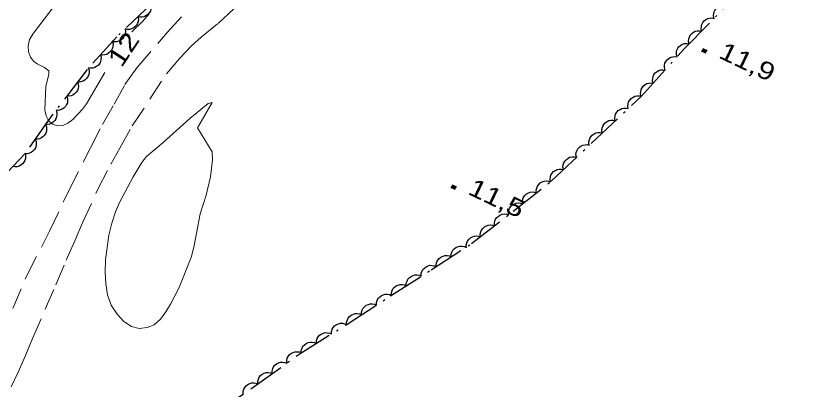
# Model space of a CAD drawing. Extents: x 355726 to 357533, y 5103782 to 5105258.
# Drawn here: x 355868.2 to 355936.2, y 5104459 to 5104490.5 of the extents above; entities that cross this region are included whole.
import ezdxf
from ezdxf.enums import TextEntityAlignment as Align

# ---------------------------------------------------------------- set-up
doc = ezdxf.new("R2010")
doc.units = 0
doc.header["$LTSCALE"] = 0.6
for name, pattern in [('DOT_DASHED', [7.7, 5, -1.2, 0.3, -1.2]), ('LONG_DASHED', [7.5, 6, -1.5]), ('MEDIUM_DASHED', [4.5, 3, -1.5])]:
    doc.linetypes.add(name, pattern=pattern)
for name, color, linetype, lineweight in [('19', 7, 'Continuous', 13), ('2', 7, 'LONG_DASHED', 13), ('3', 7, 'Continuous', 140), ('44', 7, 'Continuous', 25)]:
    doc.layers.add(name, color=color, linetype=linetype, lineweight=lineweight)

msp = doc.modelspace()

# ---------------------------------------------------------------- linework, layer by layer
at = {"layer": '19', "linetype": 'MEDIUM_DASHED'}
for points in [[(355867.83, 5104459.2), (355868.43, 5104460.43), (355869.04, 5104461.86), (355869.64, 5104463.29), (355871.59, 5104467.81), (355872.46, 5104469.88), (355873.19, 5104471.53), (355873.84, 5104473.04), (355875.13, 5104475.86), (355876.23, 5104477.99), (355876.99, 5104479.34), (355878.04, 5104481.21), (355880.91, 5104485.6), (355882.05, 5104486.93), (355883.02, 5104487.96), (355883.83, 5104488.68), (355885.27, 5104489.84), (355887.77, 5104492.18)], [(355867.98, 5104465.8), (355869.15, 5104468.59), (355871.06, 5104472.33), (355872.69, 5104475.75), (355874.51, 5104479.35), (355875.53, 5104481.33), (355876.5, 5104483.05), (355877.42, 5104484.7), (355878.42, 5104486.11), (355880.98, 5104489.09), (355882.77, 5104491.04)]]:
    msp.add_lwpolyline(points, dxfattribs=at)
at = {"layer": '2'}
for points in [[(355875.72, 5104485.7), (355874.18, 5104483.08), (355873.84, 5104482.63), (355873.03, 5104481.76), (355872.61, 5104481.44), (355872.18, 5104481.24), (355871.74, 5104481.22), (355871.31, 5104481.36), (355870.98, 5104481.66), (355870.77, 5104482.07), (355870.67, 5104482.55), (355870.74, 5104484.54), (355871, 5104485.58), (355871.01, 5104485.84), (355870.65, 5104486.13), (355870.02, 5104486.43), (355869.7, 5104486.67), (355869.45, 5104487.01), (355869.28, 5104487.46), (355869.25, 5104487.97), (355869.38, 5104488.49), (355869.71, 5104489.03), (355872.28, 5104492.42)], [(355879.46, 5104490.65), (355878.94, 5104490.05), (355878, 5104489.15)]]:
    msp.add_lwpolyline(points, dxfattribs=at)
msp.add_lwpolyline([(355883.54, 5104481.04), (355884.76, 5104479.03), (355884.79, 5104478.38), (355884.63, 5104476.91), (355884.26, 5104475.38), (355883.77, 5104473.78), (355883.26, 5104471.11), (355883.02, 5104470.2), (355881.98, 5104467.57), (355881.26, 5104466.19), (355880.87, 5104465.54), (355880.41, 5104464.92), (355879.88, 5104464.44), (355879.28, 5104464.2), (355878.62, 5104464.13), (355877.96, 5104464.3), (355877.33, 5104464.71), (355876.75, 5104465.33), (355876.27, 5104466.09), (355875.96, 5104466.97), (355875.81, 5104467.9), (355875.75, 5104468.88), (355875.79, 5104469.93), (355875.91, 5104470.95), (355876.07, 5104472), (355876.31, 5104473.01), (355876.62, 5104473.95), (355876.97, 5104474.76), (355878.12, 5104476.9), (355878.83, 5104478.12), (355879.23, 5104478.63), (355880.64, 5104479.8), (355882.89, 5104481.84), (355884.44, 5104483.09), (355884.78, 5104483.19)], close=True, dxfattribs=at)
at = {"layer": '3'}
for p, q in [((355926.06, 5104487.63), (355926.42, 5104487.46)), ((355904.94, 5104476.14), (355905.3, 5104475.97))]:
    msp.add_line(p, q, dxfattribs=at)
at = {"layer": '44', "linetype": 'DOT_DASHED'}
for points in [[(355936.69, 5104526.81), (355934.49, 5104527.46), (355929.86, 5104527.31), (355926.77, 5104527.09), (355923.64, 5104526.09), (355920.01, 5104524.2), (355917.06, 5104522.12), (355913.94, 5104519.74), (355910.49, 5104516.76), (355907.1, 5104513.55), (355903.81, 5104510.87), (355900.06, 5104508.07), (355896.56, 5104505.71), (355892.66, 5104502.98), (355888.9, 5104500.18), (355885.77, 5104497.41), (355882.64, 5104494.65), (355879.72, 5104491.57), (355876.74, 5104488.73), (355874.14, 5104485.86), (355871.1, 5104481.87), (355869.03, 5104478.9), (355864.17, 5104473.77)], [(355867.9, 5104437.23), (355870.74, 5104440.15), (355873.76, 5104443.76), (355875.48, 5104446.13), (355877.06, 5104448.59), (355879.19, 5104451.32), (355881.94, 5104454.1), (355884.93, 5104456.95), (355888.11, 5104459.09), (355892.09, 5104461.96), (355896.06, 5104464.44), (355899.79, 5104466.87), (355903.21, 5104469.07), (355906.63, 5104471.28), (355910.14, 5104474.02), (355913.34, 5104476.55), (355916.73, 5104479.76), (355920.92, 5104483.7), (355924.58, 5104487.74), (355928.31, 5104491.55), (355932.82, 5104495.7), (355937.42, 5104500)]]:
    msp.add_lwpolyline(points, dxfattribs=at)
at = {"layer": '44'}
for points in [[(355879.6, 5104491.45), (355879.63, 5104491.25), (355879.61, 5104491.05), (355879.56, 5104490.89), (355879.47, 5104490.74), (355879.35, 5104490.6), (355879.19, 5104490.49), (355879.05, 5104490.41), (355878.87, 5104490.38), (355878.69, 5104490.38), (355878.51, 5104490.42)], [(355927.06, 5104490.27), (355927.02, 5104490.48), (355927.04, 5104490.68), (355927.07, 5104490.84), (355927.16, 5104490.99), (355927.28, 5104491.14), (355927.43, 5104491.25), (355927.57, 5104491.33), (355927.75, 5104491.37), (355927.93, 5104491.38), (355928.11, 5104491.35)], [(355878.51, 5104490.42), (355878.55, 5104490.21), (355878.52, 5104490.01), (355878.48, 5104489.85), (355878.39, 5104489.7), (355878.26, 5104489.56), (355878.1, 5104489.46), (355877.96, 5104489.38), (355877.79, 5104489.35), (355877.6, 5104489.34), (355877.43, 5104489.38)], [(355926.01, 5104489.2), (355925.97, 5104489.41), (355925.99, 5104489.61), (355926.03, 5104489.77), (355926.11, 5104489.92), (355926.23, 5104490.06), (355926.38, 5104490.18), (355926.53, 5104490.26), (355926.7, 5104490.3), (355926.88, 5104490.31), (355927.06, 5104490.27)], [(355877.43, 5104489.38), (355877.46, 5104489.18), (355877.43, 5104488.98), (355877.39, 5104488.82), (355877.3, 5104488.67), (355877.18, 5104488.53), (355877.02, 5104488.42), (355876.87, 5104488.34), (355876.7, 5104488.31), (355876.52, 5104488.31), (355876.34, 5104488.35)], [(355924.96, 5104488.13), (355924.92, 5104488.33), (355924.94, 5104488.54), (355924.98, 5104488.7), (355925.06, 5104488.85), (355925.18, 5104488.99), (355925.33, 5104489.11), (355925.48, 5104489.19), (355925.65, 5104489.22), (355925.83, 5104489.23), (355926.01, 5104489.2)], [(355876.37, 5104488.32), (355876.42, 5104488.12), (355876.41, 5104487.91), (355876.38, 5104487.75), (355876.3, 5104487.6), (355876.18, 5104487.45), (355876.03, 5104487.33), (355875.89, 5104487.24), (355875.72, 5104487.2), (355875.54, 5104487.18), (355875.36, 5104487.21)], [(355923.94, 5104487.03), (355923.89, 5104487.24), (355923.9, 5104487.44), (355923.93, 5104487.6), (355924.01, 5104487.76), (355924.12, 5104487.9), (355924.27, 5104488.02), (355924.41, 5104488.11), (355924.58, 5104488.15), (355924.77, 5104488.17), (355924.95, 5104488.14)], [(355875.36, 5104487.21), (355875.41, 5104487.01), (355875.4, 5104486.8), (355875.37, 5104486.64), (355875.29, 5104486.48), (355875.18, 5104486.34), (355875.03, 5104486.22), (355874.89, 5104486.13), (355874.72, 5104486.09), (355874.53, 5104486.07), (355874.35, 5104486.1)], [(355922.93, 5104485.92), (355922.88, 5104486.12), (355922.89, 5104486.33), (355922.92, 5104486.49), (355923.01, 5104486.64), (355923.12, 5104486.79), (355923.27, 5104486.91), (355923.41, 5104487), (355923.58, 5104487.04), (355923.76, 5104487.06), (355923.94, 5104487.03)], [(355874.33, 5104486.11), (355874.4, 5104485.92), (355874.41, 5104485.71), (355874.39, 5104485.55), (355874.32, 5104485.39), (355874.22, 5104485.23), (355874.08, 5104485.1), (355873.95, 5104485), (355873.79, 5104484.94), (355873.6, 5104484.91), (355873.42, 5104484.92)], [(355921.92, 5104484.81), (355921.87, 5104485.01), (355921.89, 5104485.21), (355921.92, 5104485.38), (355922, 5104485.53), (355922.11, 5104485.68), (355922.26, 5104485.8), (355922.4, 5104485.89), (355922.57, 5104485.93), (355922.75, 5104485.95), (355922.93, 5104485.92)], [(355873.42, 5104484.92), (355873.49, 5104484.72), (355873.5, 5104484.52), (355873.48, 5104484.36), (355873.41, 5104484.19), (355873.31, 5104484.04), (355873.17, 5104483.91), (355873.04, 5104483.81), (355872.88, 5104483.75), (355872.7, 5104483.72), (355872.52, 5104483.73)], [(355920.92, 5104483.7), (355920.87, 5104483.9), (355920.88, 5104484.1), (355920.91, 5104484.27), (355920.99, 5104484.42), (355921.1, 5104484.57), (355921.25, 5104484.69), (355921.39, 5104484.77), (355921.56, 5104484.82), (355921.75, 5104484.83), (355921.92, 5104484.81)], [(355872.52, 5104483.73), (355872.58, 5104483.53), (355872.59, 5104483.33), (355872.57, 5104483.16), (355872.5, 5104483), (355872.41, 5104482.84), (355872.27, 5104482.71), (355872.13, 5104482.61), (355871.97, 5104482.56), (355871.79, 5104482.52), (355871.61, 5104482.53)], [(355919.82, 5104482.67), (355919.79, 5104482.88), (355919.82, 5104483.08), (355919.86, 5104483.24), (355919.96, 5104483.39), (355920.08, 5104483.52), (355920.24, 5104483.63), (355920.38, 5104483.71), (355920.56, 5104483.74), (355920.74, 5104483.74), (355920.92, 5104483.7)], [(355871.61, 5104482.53), (355871.67, 5104482.34), (355871.68, 5104482.13), (355871.66, 5104481.97), (355871.59, 5104481.81), (355871.5, 5104481.65), (355871.36, 5104481.52), (355871.23, 5104481.42), (355871.06, 5104481.36), (355870.88, 5104481.33), (355870.7, 5104481.34)], [(355918.73, 5104481.64), (355918.7, 5104481.85), (355918.73, 5104482.05), (355918.77, 5104482.21), (355918.86, 5104482.36), (355918.99, 5104482.5), (355919.15, 5104482.6), (355919.29, 5104482.68), (355919.46, 5104482.71), (355919.65, 5104482.71), (355919.82, 5104482.67)], [(355917.64, 5104480.61), (355917.61, 5104480.82), (355917.63, 5104481.02), (355917.68, 5104481.18), (355917.77, 5104481.33), (355917.89, 5104481.47), (355918.05, 5104481.57), (355918.2, 5104481.65), (355918.37, 5104481.68), (355918.56, 5104481.68), (355918.73, 5104481.64)], [(355870.72, 5104481.32), (355870.8, 5104481.13), (355870.81, 5104480.93), (355870.8, 5104480.76), (355870.74, 5104480.6), (355870.65, 5104480.44), (355870.51, 5104480.3), (355870.39, 5104480.2), (355870.22, 5104480.13), (355870.04, 5104480.09), (355869.86, 5104480.09)], [(355916.55, 5104479.59), (355916.51, 5104479.79), (355916.54, 5104479.99), (355916.58, 5104480.15), (355916.68, 5104480.3), (355916.8, 5104480.44), (355916.96, 5104480.55), (355917.1, 5104480.62), (355917.28, 5104480.65), (355917.46, 5104480.65), (355917.64, 5104480.61)], [(355869.86, 5104480.09), (355869.94, 5104479.9), (355869.95, 5104479.7), (355869.94, 5104479.53), (355869.88, 5104479.37), (355869.79, 5104479.21), (355869.66, 5104479.07), (355869.53, 5104478.97), (355869.37, 5104478.9), (355869.18, 5104478.86), (355869, 5104478.86)], [(355915.46, 5104478.56), (355915.42, 5104478.76), (355915.45, 5104478.96), (355915.49, 5104479.12), (355915.59, 5104479.27), (355915.71, 5104479.41), (355915.87, 5104479.52), (355916.01, 5104479.59), (355916.19, 5104479.62), (355916.37, 5104479.63), (355916.55, 5104479.59)], [(355869, 5104478.87), (355869.04, 5104478.66), (355869.03, 5104478.46), (355868.99, 5104478.3), (355868.91, 5104478.15), (355868.8, 5104478), (355868.64, 5104477.89), (355868.5, 5104477.8), (355868.33, 5104477.76), (355868.15, 5104477.75), (355867.97, 5104477.78)], [(355914.37, 5104477.52), (355914.33, 5104477.73), (355914.36, 5104477.93), (355914.4, 5104478.09), (355914.5, 5104478.24), (355914.62, 5104478.38), (355914.78, 5104478.49), (355914.92, 5104478.56), (355915.1, 5104478.59), (355915.28, 5104478.59), (355915.46, 5104478.56)], [(355913.28, 5104476.49), (355913.25, 5104476.7), (355913.27, 5104476.9), (355913.32, 5104477.06), (355913.41, 5104477.21), (355913.53, 5104477.35), (355913.69, 5104477.45), (355913.83, 5104477.53), (355914.01, 5104477.56), (355914.19, 5104477.56), (355914.37, 5104477.52)], [(355912.1, 5104475.57), (355912.08, 5104475.78), (355912.13, 5104475.97), (355912.18, 5104476.13), (355912.29, 5104476.27), (355912.42, 5104476.4), (355912.59, 5104476.49), (355912.74, 5104476.55), (355912.92, 5104476.57), (355913.1, 5104476.55), (355913.27, 5104476.5)], [(355910.92, 5104474.64), (355910.91, 5104474.85), (355910.95, 5104475.04), (355911.01, 5104475.2), (355911.11, 5104475.34), (355911.25, 5104475.47), (355911.42, 5104475.56), (355911.57, 5104475.62), (355911.74, 5104475.64), (355911.93, 5104475.62), (355912.1, 5104475.57)], [(355909.74, 5104473.71), (355909.73, 5104473.92), (355909.77, 5104474.11), (355909.83, 5104474.27), (355909.94, 5104474.41), (355910.07, 5104474.54), (355910.24, 5104474.63), (355910.39, 5104474.69), (355910.56, 5104474.71), (355910.75, 5104474.69), (355910.92, 5104474.64)], [(355908.56, 5104472.79), (355908.55, 5104473), (355908.59, 5104473.19), (355908.65, 5104473.35), (355908.76, 5104473.49), (355908.89, 5104473.61), (355909.06, 5104473.7), (355909.21, 5104473.77), (355909.39, 5104473.78), (355909.57, 5104473.77), (355909.74, 5104473.71)], [(355907.38, 5104471.86), (355907.36, 5104472.07), (355907.41, 5104472.27), (355907.47, 5104472.42), (355907.57, 5104472.56), (355907.71, 5104472.69), (355907.88, 5104472.78), (355908.03, 5104472.84), (355908.2, 5104472.86), (355908.39, 5104472.84), (355908.56, 5104472.79)], [(355906.2, 5104470.94), (355906.18, 5104471.15), (355906.23, 5104471.35), (355906.29, 5104471.5), (355906.39, 5104471.64), (355906.53, 5104471.77), (355906.7, 5104471.86), (355906.85, 5104471.92), (355907.02, 5104471.93), (355907.21, 5104471.92), (355907.38, 5104471.86)], [(355904.91, 5104470.17), (355904.91, 5104470.38), (355904.97, 5104470.57), (355905.05, 5104470.72), (355905.16, 5104470.85), (355905.31, 5104470.96), (355905.49, 5104471.04), (355905.64, 5104471.08), (355905.82, 5104471.08), (355906, 5104471.05), (355906.17, 5104470.98)], [(355903.65, 5104469.35), (355903.65, 5104469.56), (355903.71, 5104469.75), (355903.79, 5104469.9), (355903.9, 5104470.03), (355904.05, 5104470.15), (355904.23, 5104470.22), (355904.38, 5104470.27), (355904.56, 5104470.27), (355904.74, 5104470.24), (355904.91, 5104470.17)], [(355902.39, 5104468.54), (355902.39, 5104468.75), (355902.45, 5104468.94), (355902.53, 5104469.09), (355902.65, 5104469.22), (355902.79, 5104469.33), (355902.97, 5104469.41), (355903.12, 5104469.46), (355903.3, 5104469.45), (355903.48, 5104469.42), (355903.65, 5104469.35)], [(355901.12, 5104467.73), (355901.13, 5104467.94), (355901.19, 5104468.13), (355901.27, 5104468.28), (355901.38, 5104468.41), (355901.53, 5104468.52), (355901.71, 5104468.6), (355901.86, 5104468.65), (355902.04, 5104468.64), (355902.22, 5104468.61), (355902.39, 5104468.54)], [(355899.86, 5104466.92), (355899.87, 5104467.13), (355899.93, 5104467.32), (355900, 5104467.47), (355900.12, 5104467.6), (355900.27, 5104467.71), (355900.44, 5104467.79), (355900.6, 5104467.83), (355900.78, 5104467.83), (355900.96, 5104467.8), (355901.12, 5104467.73)], [(355898.61, 5104466.1), (355898.61, 5104466.31), (355898.67, 5104466.5), (355898.74, 5104466.65), (355898.86, 5104466.78), (355899.01, 5104466.89), (355899.18, 5104466.97), (355899.34, 5104467.02), (355899.51, 5104467.02), (355899.7, 5104466.99), (355899.86, 5104466.92)], [(355897.35, 5104465.28), (355897.35, 5104465.49), (355897.42, 5104465.68), (355897.49, 5104465.83), (355897.6, 5104465.96), (355897.75, 5104466.08), (355897.93, 5104466.15), (355898.08, 5104466.2), (355898.26, 5104466.2), (355898.44, 5104466.17), (355898.61, 5104466.1)], [(355896.09, 5104464.46), (355896.1, 5104464.67), (355896.16, 5104464.86), (355896.23, 5104465.01), (355896.35, 5104465.14), (355896.49, 5104465.26), (355896.67, 5104465.33), (355896.82, 5104465.38), (355897, 5104465.38), (355897.18, 5104465.35), (355897.35, 5104465.28)], [(355894.82, 5104463.67), (355894.83, 5104463.87), (355894.89, 5104464.07), (355894.97, 5104464.21), (355895.09, 5104464.34), (355895.24, 5104464.45), (355895.41, 5104464.53), (355895.57, 5104464.57), (355895.75, 5104464.57), (355895.93, 5104464.53), (355896.09, 5104464.46)], [(355893.55, 5104462.87), (355893.56, 5104463.08), (355893.62, 5104463.27), (355893.7, 5104463.42), (355893.82, 5104463.55), (355893.96, 5104463.66), (355894.14, 5104463.73), (355894.3, 5104463.78), (355894.47, 5104463.77), (355894.66, 5104463.74), (355894.82, 5104463.67)], [(355892.28, 5104462.08), (355892.28, 5104462.29), (355892.35, 5104462.48), (355892.42, 5104462.63), (355892.54, 5104462.75), (355892.69, 5104462.86), (355892.87, 5104462.94), (355893.03, 5104462.98), (355893.2, 5104462.98), (355893.38, 5104462.94), (355893.55, 5104462.87)], [(355891.05, 5104461.21), (355891.05, 5104461.42), (355891.1, 5104461.62), (355891.16, 5104461.77), (355891.27, 5104461.9), (355891.41, 5104462.02), (355891.59, 5104462.11), (355891.74, 5104462.17), (355891.92, 5104462.17), (355892.1, 5104462.15), (355892.27, 5104462.09)], [(355889.83, 5104460.33), (355889.83, 5104460.54), (355889.88, 5104460.74), (355889.95, 5104460.89), (355890.06, 5104461.03), (355890.2, 5104461.15), (355890.37, 5104461.23), (355890.52, 5104461.29), (355890.7, 5104461.3), (355890.88, 5104461.27), (355891.05, 5104461.21)], [(355888.62, 5104459.46), (355888.61, 5104459.67), (355888.67, 5104459.86), (355888.73, 5104460.01), (355888.84, 5104460.15), (355888.98, 5104460.27), (355889.15, 5104460.35), (355889.31, 5104460.41), (355889.48, 5104460.42), (355889.67, 5104460.4), (355889.83, 5104460.33)], [(355887.39, 5104458.6), (355887.39, 5104458.81), (355887.45, 5104459.01), (355887.51, 5104459.16), (355887.63, 5104459.29), (355887.77, 5104459.4), (355887.95, 5104459.48), (355888.1, 5104459.53), (355888.28, 5104459.54), (355888.46, 5104459.51), (355888.63, 5104459.44)]]:
    msp.add_lwpolyline(points, dxfattribs=at)

# ---------------------------------------------------------------- texts
at = {"layer": '2', "width": 1.3}
msp.add_text('12', height=1.5, rotation=56.616, dxfattribs=at).set_placement((355877.926, 5104487.262), align=Align.CENTER)
at = {"layer": '3', "width": 1.25}
for s, p in [('11,9   ', (355927.35, 5104487)), ('11,5   ', (355906.23, 5104475.5))]:
    msp.add_text(s, height=1.5, rotation=334.423, dxfattribs=at).set_placement(p)

doc.saveas('drawing.dxf')
